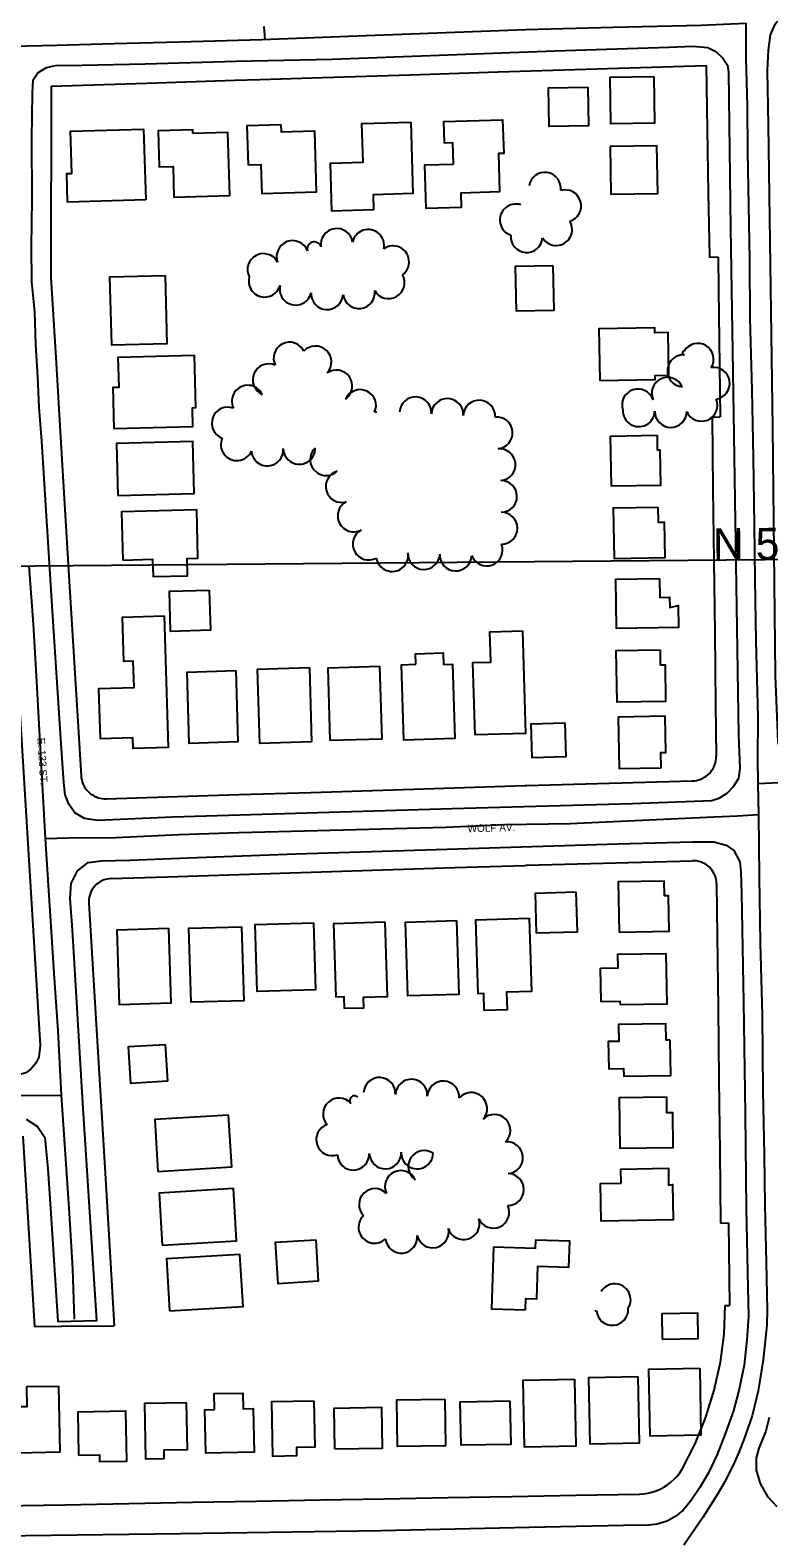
# Model space of a CAD drawing. Extents: x -2233 to 187241, y 4582 to 150524.
# Drawn here: x 114418 to 114881, y 57473 to 58418 of the extents above; entities that cross this region are included whole.
import ezdxf

# ---------------------------------------------------------------- set-up
doc = ezdxf.new("R2010")
doc.units = 0
for name, color, linetype in [('AP_X_Lights', 7, 'Continuous'), ('BLDG', 7, 'Continuous'), ('GE_X_CL_2000', 7, 'Continuous'), ('GRID', 7, 'Continuous'), ('ROAD', 7, 'Continuous'), ('ROAD-NAME', 7, 'Continuous'), ('RW_X_Fee_RW', 7, 'Continuous'), ('TREES', 7, 'Continuous')]:
    doc.layers.add(name, color=color, linetype=linetype)

msp = doc.modelspace()

# ---------------------------------------------------------------- linework, layer by layer
at = {"layer": 'AP_X_Lights'}
msp.add_line((114874.02, 57946.03), (114874.3, 57926.57), dxfattribs=at)
at = {"layer": 'BLDG'}
for points in [[(114808.84, 58389.03), (114809.32, 58359.66), (114781.95, 58359.21), (114781.47, 58388.59)], [(114767.54, 58382.19), (114767.94, 58358.14), (114743.32, 58357.73), (114742.93, 58381.79)], [(114575.29, 58358.83), (114575.43, 58354.22), (114596.26, 58354.85), (114597.43, 58316.46), (114563.52, 58315.42), (114562.97, 58333.61), (114554.92, 58333.36), (114554.15, 58358.18)], [(114656.57, 58360.43), (114657.95, 58315.65), (114633.02, 58314.89), (114633.31, 58305.35), (114607.24, 58304.55), (114606.32, 58334.74), (114626.77, 58335.37), (114626.04, 58359.5)], [(114683.35, 58334.11), (114682.94, 58347.36), (114677.66, 58347.21), (114677.24, 58360.68), (114714.13, 58361.82), (114714.78, 58340.73), (114711.48, 58340.63), (114712.22, 58316.63), (114687.93, 58315.89), (114688.21, 58306.85), (114666.32, 58306.18), (114665.48, 58333.56)], [(114490.66, 58311.69), (114441.69, 58310.19), (114441.14, 58328.18), (114444.43, 58328.28), (114443.63, 58354.61), (114489.3, 58356)], [(114520.18, 58353.24), (114520.11, 58355.53), (114498.46, 58354.87), (114499.15, 58332.34), (114507.73, 58332.6), (114508.31, 58313.41), (114543.32, 58314.48), (114542.1, 58353.91)], [(114781.46, 58345.07), (114781.95, 58315.19), (114811.26, 58315.67), (114810.76, 58345.56)], [(114502.78, 58264.35), (114503.89, 58221.5), (114469.34, 58220.6), (114468.24, 58263.46)], [(114745.63, 58270.56), (114746.09, 58242.35), (114722.76, 58241.97), (114722.29, 58270.17)], [(114774.96, 58198.52), (114809.64, 58199.09), (114809.6, 58201.71), (114818.27, 58201.85), (114817.83, 58228.6), (114809.53, 58228.45), (114809.47, 58231.52), (114774.42, 58230.95)], [(114521.02, 58214.43), (114521.87, 58181.33), (114519.71, 58181.27), (114520.01, 58169.38), (114470.95, 58168.12), (114470.28, 58194.33), (114473.92, 58194.42), (114473.44, 58213.21)], [(114473.12, 58126.46), (114521.06, 58127.69), (114520.23, 58160.33), (114472.29, 58159.09)], [(114810.8, 58164.15), (114810.95, 58155.02), (114812.67, 58155.05), (114813.04, 58132.77), (114782.23, 58132.26), (114781.71, 58163.68)], [(114476.35, 58086.02), (114494.97, 58086.49), (114495.25, 58075.63), (114516.76, 58076.17), (114516.49, 58086.96), (114523.32, 58087.14), (114522.54, 58117.49), (114475.57, 58116.29)], [(114811.33, 58119.12), (114811.48, 58109.73), (114815.32, 58109.79), (114815.7, 58087.34), (114784.11, 58086.83), (114783.58, 58118.65)], [(114812.33, 58074.39), (114812.53, 58062.57), (114818.72, 58062.68), (114818.83, 58056.31), (114824.12, 58057.43), (114824.35, 58043.79), (114785.53, 58043.15), (114785.02, 58073.94)], [(114530.38, 58067.22), (114531.14, 58042.06), (114506.25, 58041.3), (114505.48, 58066.46)], [(114502.19, 58050.97), (114504.7, 57968.65), (114482.73, 57967.98), (114482.53, 57974.53), (114462.24, 57973.91), (114461.29, 58005.59), (114483.37, 58006.26), (114482.87, 58022.58), (114476.88, 58022.39), (114476.04, 58050.17)], [(114726.52, 58041.64), (114728.48, 57977.42), (114696.9, 57976.46), (114695.53, 58021.77), (114706.7, 58022.11), (114706.13, 58041.02)], [(114659.7, 58020.69), (114659.51, 58027.27), (114676.92, 58027.8), (114677.13, 58020.65), (114682.76, 58020.82), (114684.19, 57974.14), (114652.21, 57973.17), (114650.77, 58020.42)], [(114812.73, 58029.86), (114812.88, 58020.3), (114815.82, 58020.34), (114816.19, 57997.43), (114785.76, 57996.93), (114785.21, 58029.4)], [(114593.13, 58018.62), (114594.55, 57972.06), (114562.14, 57971.07), (114560.73, 58017.63)], [(114637.02, 58019.55), (114638.41, 57973.86), (114606.23, 57972.88), (114604.84, 58018.57)], [(114547.02, 58016.72), (114548.38, 57972.08), (114517.89, 57971.15), (114516.54, 58015.79)], [(114753.01, 57984.07), (114753.65, 57962.65), (114732.62, 57962.01), (114731.97, 57983.43)], [(114813.42, 57955.82), (114813.26, 57965.41), (114816.27, 57965.45), (114815.9, 57988.1), (114786.52, 57987.61), (114787.05, 57955.38)], [(114760, 57878.13), (114760.77, 57852.93), (114735.42, 57852.16), (114734.65, 57877.36)], [(114787.03, 57852.94), (114818.42, 57853.46), (114818.06, 57875.58), (114815.46, 57875.54), (114815.31, 57884.82), (114786.51, 57884.34)], [(114595.63, 57858.77), (114596.91, 57816.73), (114560.51, 57815.63), (114559.23, 57857.67)], [(114640.46, 57859.26), (114641.89, 57812.44), (114626.73, 57811.97), (114626.94, 57805.3), (114615.12, 57804.95), (114614.9, 57812.31), (114609.89, 57812.16), (114608.49, 57858.29)], [(114685.3, 57860.2), (114686.7, 57813.87), (114654.76, 57812.9), (114653.35, 57859.23)], [(114730.72, 57861.7), (114732.12, 57815.77), (114716.58, 57815.3), (114716.92, 57804.22), (114702.58, 57803.78), (114702.26, 57814.42), (114698.71, 57814.32), (114697.3, 57860.69)], [(114504.96, 57855.27), (114506.38, 57808.34), (114474.25, 57807.36), (114472.82, 57854.29)], [(114550.68, 57856.29), (114552.1, 57809.94), (114519.03, 57808.93), (114517.62, 57855.28)], [(114775.51, 57830.3), (114786.51, 57830.48), (114786.36, 57839.11), (114816.32, 57839.6), (114816.85, 57807.81), (114787.86, 57807.34), (114787.82, 57809.39), (114775.85, 57809.18)], [(114818.99, 57785.23), (114816.55, 57785.2), (114816.38, 57795.5), (114786.76, 57795.01), (114786.94, 57784.38), (114780.26, 57784.27), (114780.54, 57767.28), (114789.86, 57767.44), (114789.94, 57762.65), (114819.36, 57763.13)], [(114502.87, 57782.52), (114504.24, 57759.43), (114481.24, 57758.06), (114479.86, 57781.15)], [(114816.67, 57749.68), (114816.84, 57739.79), (114820.43, 57739.85), (114820.79, 57717.82), (114787.78, 57717.27), (114787.25, 57749.2)], [(114498.32, 57702.99), (114544.49, 57705.74), (114542.55, 57738.24), (114496.39, 57735.48)], [(114788.32, 57695.54), (114788.17, 57704.42), (114817.93, 57704.91), (114818.1, 57694.36), (114820.48, 57694.86), (114820.86, 57672.62), (114775.79, 57671.88), (114775.41, 57695.33)], [(114501.02, 57656.68), (114547.46, 57659.46), (114545.51, 57692.21), (114499.07, 57689.43)], [(114597.14, 57660.21), (114598.69, 57634.13), (114573.54, 57632.63), (114571.98, 57658.71)], [(114728.39, 57616.32), (114728.59, 57623.41), (114735.57, 57623.21), (114736.17, 57643.63), (114755.63, 57643.06), (114756.11, 57659.31), (114734.7, 57659.94), (114734.55, 57654.68), (114708.4, 57655.45), (114707.26, 57616.94)], [(114505.55, 57615.68), (114551.56, 57618.42), (114549.62, 57651), (114503.61, 57648.26)], [(114814.04, 57597.97), (114836.67, 57598.38), (114836.38, 57614.09), (114813.75, 57613.69)], [(114798.85, 57574.48), (114799.62, 57532.65), (114768.86, 57532.09), (114768.11, 57573.92)], [(114837.54, 57579.75), (114838.3, 57537.77), (114806.49, 57537.19), (114805.72, 57579.18)], [(114415.88, 57567.95), (114416.1, 57555.55), (114410.21, 57555.44), (114410.73, 57526.76), (114437.01, 57527.24), (114436.26, 57568.32)], [(114759.21, 57572.8), (114759.97, 57530.76), (114727.75, 57530.18), (114726.98, 57572.22)], [(114516.01, 57558.2), (114516.55, 57528.51), (114501.88, 57528.24), (114501.97, 57522.89), (114490.77, 57522.69), (114490.14, 57557.72)], [(114533.66, 57553.77), (114533.48, 57563.75), (114551.39, 57564.08), (114551.57, 57554.29), (114558.02, 57554.4), (114558.52, 57527.09), (114528.24, 57526.54), (114527.74, 57553.67)], [(114595.92, 57559.24), (114596.45, 57530.15), (114585.01, 57529.94), (114585.11, 57524.68), (114570.23, 57524.41), (114569.61, 57558.76)], [(114608.94, 57529.1), (114638.9, 57529.64), (114638.45, 57554.96), (114608.48, 57554.41)], [(114677.89, 57560.35), (114678.43, 57531.14), (114648.34, 57530.6), (114647.81, 57559.81)], [(114718.72, 57559.18), (114719.22, 57531.92), (114688.08, 57531.36), (114687.59, 57558.6)], [(114448.61, 57525.18), (114461.7, 57525.41), (114461.77, 57521.21), (114478.85, 57521.52), (114478.28, 57552.67), (114448.12, 57552.12)]]:
    msp.add_lwpolyline(points, close=True, dxfattribs=at)
at = {"layer": 'GE_X_CL_2000'}
for points in [[(114563.25, 58412.19), (114617.53, 58414.17), (114728.65, 58418.48), (114783.25, 58419.77), (114838.4, 58421.15), (114866.34, 58422.31)], [(114564.62, 58420.23), (114565.22, 58412.21)], [(114866.34, 58422.31), (114866.42, 58400.05), (114867.28, 58370.66), (114867.49, 58341.82), (114868.12, 58308.08), (114868.76, 58274.1), (114868.89, 58237.38), (114870.27, 58192.74), (114871.02, 58149.99), (114871.57, 58107.87), (114872.08, 58073.84), (114872.62, 58035.32), (114873.91, 57987.49), (114873.74, 57961.16), (114874.02, 57946.03)], [(114406.85, 58408.05), (114435.08, 58408.53), (114470.59, 58409.7), (114511.89, 58410.63), (114563.25, 58412.19)], [(114417.41, 58082.42), (114420.08, 58045.88), (114422.32, 58009.89), (114424.64, 57967.85), (114427.68, 57911.48)], [(114874.02, 57946.03), (114900.16, 57947.24)], [(114427.68, 57911.48), (114442.29, 57911.94), (114471.85, 57912.27), (114511.6, 57913.96), (114548.83, 57915.25), (114590.05, 57916.34), (114678.66, 57918.71), (114715.56, 57920.24), (114756.42, 57920.88), (114842.1, 57924.92), (114861.29, 57925.83), (114874.3, 57926.57)], [(114874.3, 57926.57), (114874.75, 57887.71), (114875.36, 57846.23), (114876.55, 57800.78), (114877.02, 57753.43), (114878, 57713.29), (114878.39, 57681.76), (114879.13, 57645.81), (114879.79, 57616.19), (114879.56, 57606.59), (114877.24, 57584.84), (114874.19, 57565.59), (114870.32, 57549.86), (114864.97, 57534.33), (114862.29, 57527.54), (114859.36, 57520.85), (114856.19, 57514.26), (114852.77, 57507.8), (114849.12, 57501.46), (114839.45, 57486.12), (114827.55, 57468.87)], [(114427.68, 57911.48), (114433.09, 57827.08), (114435.55, 57791.08), (114437.69, 57750.71)], [(113328.71, 57760.92), (113357.14, 57760.34), (113464.47, 57759.44), (113505.75, 57759.44), (113682.24, 57757.66), (113826.93, 57756.54), (113887.41, 57755.4), (114006.38, 57753.93), (114026.62, 57753.91), (114144.9, 57753.95), (114165.26, 57754.04), (114215.74, 57753.2), (114250.99, 57753.06), (114293.63, 57752.51), (114323.99, 57752.37), (114351.5, 57751.49), (114386.06, 57750.91), (114413.46, 57750.61), (114437.69, 57750.71)], [(114437.69, 57750.71), (114442.68, 57676.82), (114444.71, 57641.86), (114445.84, 57610.43)]]:
    msp.add_lwpolyline(points, dxfattribs=at)
at = {"layer": 'GRID'}
msp.add_line((115008.35, 58087.3), (110008.54, 58043.67), dxfattribs=at)
at = {"layer": 'ROAD'}
for points in [[(115009.44, 57962.07), (114902.52, 57958.4), (114896.2, 57959.21), (114891.13, 57962.29), (114888.26, 57965.92), (114886.65, 57972.12), (114885.01, 58013.74), (114883.36, 58169.14), (114880.62, 58358.46), (114880.06, 58392.7), (114880.58, 58405.4), (114881.9, 58415.03), (114884.85, 58421.73), (114889.68, 58428.35), (114895.63, 58432.85), (114902.33, 58436.91), (114909.34, 58438.96), (114916.29, 58439.52), (114954.97, 58440.28), (115005.26, 58441.05)], [(113734.57, 58073.33), (114131.51, 58070.69), (114389.32, 58067.62), (114396.65, 58066.37), (114400.36, 58064.83), (114404.79, 58058.09), (114408.04, 58048.07), (114408.81, 58038.41), (114424.56, 57781.96), (114423.75, 57774.56), (114421.82, 57770.8), (114418.84, 57767.24), (114415.49, 57764.81), (114409.67, 57763.04), (114401.21, 57762.62), (114386.51, 57762.43), (114317.24, 57762.87), (113884.78, 57766.54)], [(114415.86, 57735.73), (114422.8, 57731.02), (114427.36, 57724.32), (114429.33, 57704.61), (114431.3, 57676.69), (114435.52, 57608.97), (114460.11, 57609.49), (114451.36, 57745.63), (114444.69, 57854.29), (114443.41, 57873.94), (114443.98, 57883.26), (114447.88, 57891.21), (114454.52, 57896.45), (114462.65, 57897.62), (114480.68, 57897.98), (114517.3, 57899.36), (114584.77, 57902.02), (114685.84, 57905), (114786.17, 57908.24), (114833.04, 57909.43), (114846.31, 57909.53), (114854.13, 57907.39), (114858.95, 57904.13), (114862.57, 57896.99), (114863.37, 57890.67), (114863.79, 57877.27), (114865.01, 57808.93), (114865.91, 57739.09), (114866.7, 57679.44), (114867.63, 57630.19), (114868.17, 57612.03), (114867.15, 57597.39), (114865.36, 57581.63), (114862.27, 57566.55), (114858.63, 57553.04), (114853.54, 57538.52), (114848.57, 57525.51), (114843.05, 57514.13), (114837.66, 57504.93), (114831.95, 57496.62), (114827.12, 57490.75), (114822.55, 57487), (114817.22, 57483.93), (114810.84, 57481.88), (114805.65, 57481.26), (114789.81, 57481.09), (114730.79, 57479.87), (114637.79, 57477.75), (114512.43, 57475.99), (114398.85, 57474.5)], [(114886.02, 57492.85), (114880.4, 57498.92), (114875.71, 57507.44), (114873.16, 57515.84), (114873.17, 57523.28), (114874.87, 57529.48), (114878.95, 57539.73), (114881.34, 57548.93)]]:
    msp.add_lwpolyline(points, dxfattribs=at)
msp.add_lwpolyline([(114607.32, 58399.85), (114746.76, 58404.96), (114818.24, 58407.25), (114833.32, 58408.04), (114842.59, 58407.08), (114847.59, 58404.57), (114851.96, 58400.37), (114855.03, 58395.99), (114855.51, 58391.6), (114856.82, 58294.03), (114858.42, 58190.89), (114861.93, 57976.22), (114862.65, 57955.57), (114861.77, 57949.06), (114858.56, 57943.87), (114854.56, 57939.69), (114849.42, 57936.56), (114845.04, 57935.25), (114795.53, 57933.26), (114682.56, 57930.04), (114507.5, 57924.92), (114460.75, 57922.85), (114452.3, 57924.17), (114446.24, 57927.63), (114442.43, 57933.08), (114440.25, 57938.9), (114439.44, 57946.66), (114437.73, 57970.95), (114432.34, 58053.89), (114425.55, 58160.47), (114423.88, 58181.69), (114423.16, 58200.9), (114421.82, 58221.06), (114421.22, 58241.53), (114419.3, 58260.3), (114419.15, 58282.9), (114419.44, 58312), (114419.31, 58349.92), (114419.66, 58378.59), (114420.17, 58386.78), (114423.12, 58391.29), (114428.51, 58394.54), (114434.2, 58395.9), (114450.79, 58396.07), (114490.22, 58396.94), (114547.23, 58398.56)], close=True, dxfattribs=at)
at = {"layer": 'RW_X_Fee_RW'}
for p, q in [((114431.44, 58382.97), (114431.28, 58262.91)), ((114849.14, 58275.69), (114843.59, 58275.6)), ((114845.32, 58175.59), (114850.32, 58175.73)), ((114413.71, 57725.04), (114420.92, 57605.81)), ((114850.6, 57670.51), (114855.6, 57670.68)), ((114855.6, 57670.68), (114856.2, 57619.01)), ((114853.57, 57618.93), (114856.2, 57619.01))]:
    msp.add_line(p, q, dxfattribs=at)
for points in [[(114562.1, 58387.1), (114601.35, 58388.34), (114656.33, 58390.07), (114711.3, 58391.81), (114841.62, 58395.92)], [(114841.62, 58395.92), (114842.28, 58355.92), (114842.93, 58315.93), (114843.58, 58276.3), (114843.59, 58275.6)], [(114431.44, 58382.97), (114491.4, 58384.87), (114546.38, 58386.6), (114562.1, 58387.1)], [(114849.14, 58275.69), (114849.38, 58255.74), (114850.32, 58175.73)], [(114431.28, 58262.91), (114434.29, 58213.01), (114437.31, 58163.09), (114440.06, 58117.63), (114442.77, 58072.7), (114450.14, 57950.88)], [(114845.32, 58175.59), (114845.85, 58130.59), (114846.38, 58085.59), (114846.91, 58040.6), (114847.44, 57995.6), (114847.82, 57963.08)], [(114833, 57947.67), (114834.32, 57947.76), (114835.61, 57947.97), (114836.89, 57948.29), (114838.14, 57948.71), (114839.34, 57949.24), (114840.49, 57949.88), (114841.59, 57950.61), (114842.62, 57951.43), (114843.57, 57952.34), (114844.44, 57953.33), (114845.22, 57954.39), (114845.91, 57955.51), (114846.5, 57956.69), (114846.98, 57957.91), (114847.36, 57959.17), (114847.62, 57960.46), (114847.78, 57961.77), (114847.82, 57963.08)], [(114450.14, 57950.88), (114450.28, 57949.57), (114450.53, 57948.27), (114450.88, 57947), (114451.35, 57945.76), (114451.92, 57944.57), (114452.59, 57943.43), (114453.35, 57942.35), (114454.21, 57941.34), (114455.15, 57940.41), (114456.16, 57939.56), (114457.24, 57938.81), (114458.39, 57938.14), (114459.58, 57937.58), (114460.82, 57937.12), (114462.1, 57936.77), (114463.4, 57936.53), (114464.71, 57936.41), (114466.04, 57936.39)], [(114466.04, 57936.39), (114504.1, 57937.61), (114549.07, 57939.04), (114594.05, 57940.47), (114639.03, 57941.91), (114684.01, 57943.34), (114728.02, 57944.77)], [(114728.02, 57944.77), (114728.99, 57944.78), (114833, 57947.67)], [(114727.97, 57894.74), (114729.15, 57894.76), (114832.95, 57897.65)], [(114848.12, 57883.07), (114848.05, 57884.37), (114847.86, 57885.65), (114847.56, 57886.92), (114847.15, 57888.15), (114846.63, 57889.35), (114846.02, 57890.49), (114845.3, 57891.58), (114844.49, 57892.59), (114843.59, 57893.53), (114842.61, 57894.39), (114841.56, 57895.16), (114840.45, 57895.84), (114839.29, 57896.41), (114838.07, 57896.88), (114836.82, 57897.24), (114835.55, 57897.49), (114834.25, 57897.63), (114832.95, 57897.65)], [(114469.06, 57886.46), (114467.77, 57886.36), (114466.49, 57886.15), (114465.24, 57885.82), (114464.02, 57885.39), (114462.84, 57884.85), (114461.72, 57884.2), (114460.66, 57883.46), (114459.66, 57882.63), (114458.75, 57881.71), (114457.92, 57880.72), (114457.18, 57879.65), (114456.54, 57878.53), (114456.01, 57877.35), (114455.57, 57876.13), (114455.25, 57874.87), (114455.04, 57873.6), (114454.95, 57872.3), (114454.97, 57871.01)], [(114469.06, 57886.46), (114504.25, 57887.58), (114549.23, 57889.02), (114594.21, 57890.45), (114639.19, 57891.89), (114684.17, 57893.32), (114727.97, 57894.74)], [(114848.12, 57883.07), (114848.5, 57850.54), (114849.03, 57805.54), (114849.55, 57760.54), (114850.08, 57715.55), (114850.6, 57670.51)], [(114454.97, 57871.01), (114462.48, 57746.86), (114465.2, 57701.93), (114467.97, 57656.1), (114470.98, 57606.28)], [(114826.52, 57516.47), (114834.63, 57532.37), (114841.36, 57548.9), (114846.64, 57565.95), (114850.46, 57583.39), (114852.77, 57601.09), (114853.57, 57618.93)], [(114420.92, 57605.81), (114437.98, 57605.97), (114470.98, 57606.28)], [(114799.59, 57500.8), (114799.98, 57500.83), (114802.29, 57500.97), (114804.98, 57501.36), (114807.62, 57501.98), (114810.19, 57502.82), (114812.69, 57503.87), (114815.09, 57505.14), (114817.37, 57506.6), (114819.52, 57508.25), (114821.53, 57510.07), (114823.37, 57512.06), (114825.04, 57514.2), (114826.52, 57516.47)], [(113880.11, 57483.86), (113920.1, 57484.59), (113960.1, 57485.33), (114000.09, 57486.07), (114040.09, 57486.8), (114080.08, 57487.54), (114120.07, 57488.28), (114160.07, 57489.02), (114200.06, 57489.75), (114240.06, 57490.49), (114280.05, 57491.23), (114320.05, 57491.97), (114360.04, 57492.7), (114400.03, 57493.44), (114440.03, 57494.18), (114480.02, 57494.92), (114520.02, 57495.65), (114560.01, 57496.39), (114600, 57497.13), (114640, 57497.86), (114679.99, 57498.6), (114719.99, 57499.34), (114759.98, 57500.08), (114799.59, 57500.8)]]:
    msp.add_lwpolyline(points, dxfattribs=at)
at = {"layer": 'TREES'}
for centre, radius, start, end in [((114740.58, 58318.93), 10, 351.71151, 171.71151), ((114753.32, 58307.9), 10, 286.50485, 106.50485), ((114722.36, 58299.07), 10, 71.54757, 251.54757), ((114610.27, 58283.72), 10, 8.76701, 188.76701), ((114629.93, 58283.12), 10, 347.74859, 167.74859), ((114747.64, 58293.08), 10, 211.59955, 31.59955), ((114582.6, 58276.15), 10, 20.82707, 200.82707), ((114596.17, 58280.95), 4.4, 16.44222, 196.44222), ((114645.55, 58272.89), 10, 305.78911, 125.78911), ((114729.16, 58288.71), 10, 174.98883, 354.98883), ((114564.38, 58268), 10, 27.39358, 207.39358), ((114565.14, 58260.75), 10, 164.69045, 344.69045), ((114642.73, 58259.79), 10, 209.92561, 29.92561), ((114584.51, 58255.78), 10, 166.49004, 346.49004), ((114624.14, 58253.6), 10, 186.89286, 6.89286), ((114604.22, 58252.92), 10, 177.01972, 357.01972), ((114580.72, 58212.51), 10, 26.44521, 206.44521), ((114596.94, 58210.1), 10, 316.64368, 136.64368), ((114827.89, 58215.76), 1.22, 97.50246, 277.50246), ((114836.27, 58211.78), 10, 328.70674, 148.70674), ((114567.66, 58198.93), 10, 65.81268, 245.81268), ((114827.31, 58204.58), 10, 85.77806, 265.77806), ((114846.33, 58196.7), 10, 278.69118, 98.69118), ((114609.99, 58195.07), 10, 305.29549, 125.29549), ((114817.46, 58190.49), 10, 24.32314, 204.32314), ((114554.55, 58185.49), 10, 25.63468, 205.63468), ((114624.87, 58182.76), 10, 335.49023, 155.49023), ((114659.55, 58178.22), 10, 357.02706, 177.02706), ((114798.88, 58183.16), 10, 18.69633, 198.69633), ((114542.05, 58171.79), 10, 69.59595, 249.59595), ((114634.43, 58178.42), 0.503, 337.30007, 157.30007), ((114679.52, 58177.18), 10, 357.02706, 177.02706), ((114699.49, 58176.15), 10, 357.02706, 177.02706), ((114799.4, 58179.57), 10, 177.79315, 357.79315), ((114819.39, 58179.14), 10, 179.73647, 359.73647), ((114838.62, 58182.95), 10, 202.70139, 22.70139), ((114710.39, 58165.67), 10, 275.21864, 95.21864), ((114547.68, 58158.31), 10, 155.74271, 335.74271), ((114566.77, 58155), 10, 184.5785, 4.5785), ((114586.73, 58155.99), 10, 181.14486, 1.14486), ((114603.63, 58148.95), 10, 133.61845, 313.61845), ((114712.2, 58145.75), 10, 275.18641, 95.18641), ((114613.36, 58132.12), 10, 106.45873, 286.45873), ((114713.19, 58125.86), 9.93, 270.49149, 90.49149), ((114620.82, 58113.67), 10, 117.56156, 297.56156), ((114713.36, 58105.93), 10, 270.49149, 90.49149), ((114630.26, 58096.04), 10, 118.7643, 298.7643), ((114704.11, 58092.35), 10, 200.96228, 20.96228), ((114644.94, 58088.89), 10, 189.30486, 9.30486), ((114664.8, 58090.07), 10, 177.51898, 357.51898), ((114684.78, 58089.21), 10, 177.51898, 357.51898), ((114637.03, 57751.82), 10, 356.77683, 176.77683), ((114656.99, 57750.7), 10, 356.77683, 176.77683), ((114676.96, 57749.57), 10, 356.77683, 176.77683), ((114611.65, 57738.96), 10, 41.56495, 221.56495), ((114621.29, 57747.45), 2.85, 40.62361, 220.62361), ((114694.45, 57742.4), 10, 318.6566, 138.6566), ((114708.99, 57728.68), 10, 314.6129, 134.6129), ((114607.42, 57722.87), 10, 108.98051, 288.98051), ((114665.03, 57706.05), 10, 55.92475, 235.92475), ((114716.78, 57711.59), 10, 274.41456, 94.41456), ((114620.66, 57713.84), 10, 182.41973, 2.41973), ((114640.65, 57714.6), 10, 181.9497, 1.9497), ((114660.64, 57714.64), 10, 178.26395, 358.26395), ((114650.4, 57693.47), 10, 25.48218, 205.48218), ((114717.46, 57691.62), 10, 269.48709, 89.48709), ((114634.19, 57682.21), 10, 44.10178, 224.10178), ((114708.28, 57677.44), 10, 204.70851, 24.70851), ((114633.87, 57667.97), 10, 133.30416, 313.30416), ((114689.67, 57670.24), 10, 197.58186, 17.58186), ((114650.67, 57661.79), 10, 186.32613, 6.32613), ((114670.37, 57665.06), 10, 192.48893, 12.48893), ((114784.32, 57622.55), 10, 328.26036, 148.26036), ((114772.51, 57615.93), 0.373, 165.83075, 345.83075), ((114782.85, 57616.57), 10, 184.18076, 4.18076)]:
    msp.add_arc(centre, radius, start, end, dxfattribs=at)

# ---------------------------------------------------------------- texts
at = {"layer": 'GRID'}
msp.add_text('N 58,000', height=20, rotation=0.5, dxfattribs=at).set_placement((114845.9, 58085.89))
at = {"layer": 'ROAD-NAME'}
for s, rotation, p in [('E. 133 ST.', 273.51449, (114422.8, 57974.49)), ('WOLF AV.', 1.6428, (114692.25, 57915.45))]:
    msp.add_text(s, height=4.68, rotation=rotation, dxfattribs=at).set_placement(p)

doc.saveas('drawing.dxf')
